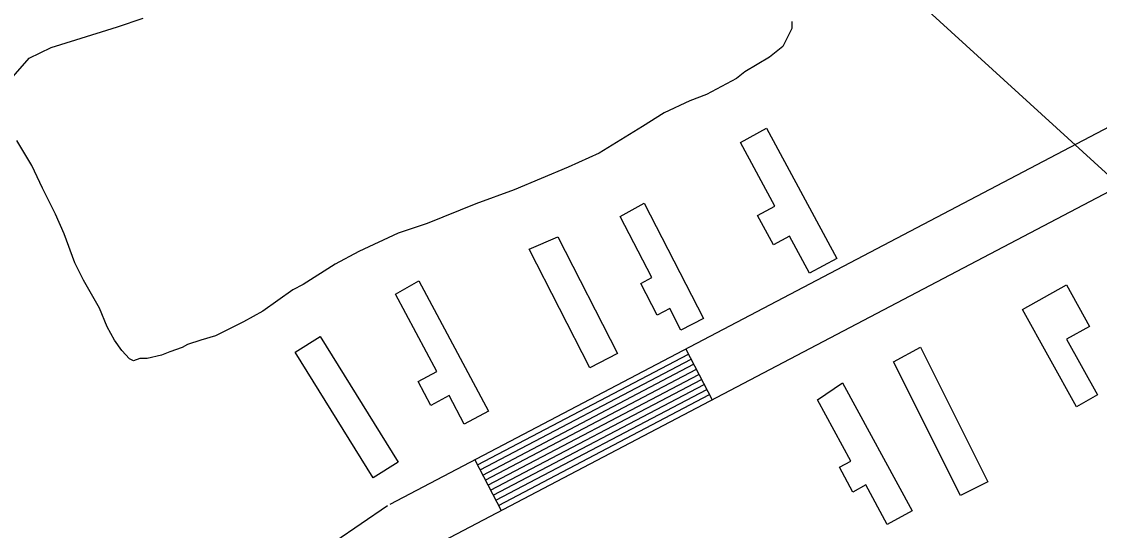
# Model space of a CAD drawing. Extents: x 3540316 to 3578335, y 553172 to 578787.
# Drawn here: x 3553485 to 3554051, y 569731 to 569997 of the extents above; entities that cross this region are included whole.
import ezdxf

# ---------------------------------------------------------------- set-up
doc = ezdxf.new("R2010")
doc.units = 0
for name, color, linetype in [('V-BLDG-OTLN', 7, 'Continuous'), ('V-ROAD-CNTR', 7, 'Continuous'), ('V-SITE-VEGE', 7, 'Continuous'), ('V-UTIL-LINE', 7, 'Continuous')]:
    doc.layers.add(name, color=color, linetype=linetype)

msp = doc.modelspace()

# ---------------------------------------------------------------- linework, layer by layer
at = {"layer": 'V-BLDG-OTLN'}
for points in [[(3553875.91, 569941.39), (3553912.83, 569873.12), (3553898.48, 569865.36), (3553887.99, 569884.77), (3553879.62, 569880.25), (3553871.25, 569895.73), (3553880.31, 569900.64), (3553862.33, 569933.87)], [(3553811.63, 569902.16), (3553842.9, 569841.72), (3553830.97, 569835.54), (3553825.12, 569846.85), (3553818.53, 569843.44), (3553809.93, 569860.08), (3553815.73, 569863.08), (3553799.13, 569895.1)], [(3553766.41, 569884.54), (3553797.7, 569823.3), (3553783.16, 569815.88), (3553751.42, 569878)], [(3553693.6, 569861.39), (3553730.12, 569793.11), (3553717.38, 569786.3), (3553709.37, 569801.27), (3553699.76, 569796.13), (3553693.12, 569808.56), (3553702.91, 569813.8), (3553681.22, 569854.35)], [(3554038.51, 569795.41), (3554010.13, 569846.4), (3554033.17, 569859.23), (3554045.27, 569837.49), (3554033.26, 569830.82), (3554049.46, 569801.72)], [(3553641.83, 569832.21), (3553682.67, 569766.37), (3553669.48, 569758.19), (3553628.63, 569824.04)], [(3553956.64, 569826.69), (3553992.01, 569756.03), (3553977.67, 569748.85), (3553942.53, 569819.02)], [(3553915.79, 569807.94), (3553952.3, 569740.85), (3553939.2, 569733.72), (3553927.97, 569754.36), (3553921.18, 569750.66), (3553914.11, 569763.66), (3553920.12, 569766.93), (3553902.65, 569799.07)]]:
    msp.add_lwpolyline(points, close=True, dxfattribs=at)
at = {"layer": 'V-ROAD-CNTR'}
for p, q in [((3553833.5, 569825.66), (3553847.44, 569799.1)), ((3553722.82, 569767.57), (3553736.76, 569741.01))]:
    msp.add_line(p, q, dxfattribs=at)
for points in [[(3553678.54, 569744.34), (3557084.25, 571531.78), (3557217.99, 571598.15)], [(3553692.49, 569717.77), (3557097.89, 571505.06), (3557202.35, 571556.9)], [(3553724.21, 569764.92), (3553834.89, 569823.01)], [(3553725.61, 569762.26), (3553836.29, 569820.35)], [(3553727, 569759.6), (3553837.68, 569817.69)], [(3553728.39, 569756.95), (3553839.08, 569815.04)], [(3553729.79, 569754.29), (3553840.47, 569812.38)], [(3553731.18, 569751.64), (3553841.86, 569809.73)], [(3553732.58, 569748.98), (3553843.26, 569807.07)], [(3553733.97, 569746.32), (3553844.65, 569804.41)], [(3553735.36, 569743.67), (3553846.05, 569801.76)], [(3553677.07, 569743.45), (3553649.42, 569724.62)]]:
    msp.add_lwpolyline(points, dxfattribs=at)
at = {"layer": 'V-SITE-VEGE'}
for points in [[(3553479.52, 569967.09), (3553489.19, 569978.15), (3553500.58, 569983.77), (3553513.63, 569987.78), (3553535.38, 569994.64), (3553548.96, 569999.2)], [(3553889.19, 569997.48), (3553889.25, 569993.66), (3553884.47, 569984.31), (3553877.45, 569978.75), (3553864.45, 569970.92), (3553860.13, 569967.58), (3553844.41, 569959.17), (3553835.72, 569955.77), (3553822.16, 569949.57), (3553810.8, 569942.31), (3553788.06, 569928.33), (3553771.78, 569921), (3553743.55, 569909.13), (3553723.46, 569901.75), (3553697.93, 569891.56), (3553682.72, 569886.43), (3553662.1, 569876.85), (3553649.64, 569870.12), (3553632.86, 569859.51), (3553627.44, 569856.7), (3553611.76, 569845.55), (3553601.46, 569839.95), (3553586.82, 569832.64), (3553579.21, 569830.35), (3553572.14, 569828.06), (3553569.44, 569826.39), (3553562.92, 569824.11), (3553558.57, 569822.41), (3553550.95, 569820.67), (3553547.13, 569820.61), (3553543.87, 569819.47), (3553541.67, 569820.53), (3553537.79, 569824.85), (3553533.89, 569830.25), (3553529.97, 569837.3), (3553526, 569847.07), (3553517.6, 569861.69), (3553513.11, 569870.91), (3553507.43, 569886.12), (3553502.92, 569896.43), (3553496.17, 569909.99), (3553490.54, 569921.92), (3553482.71, 569934.92)]]:
    msp.add_lwpolyline(points, dxfattribs=at)
at = {"layer": 'V-UTIL-LINE'}
msp.add_lwpolyline([(3553353.73, 570349.7), (3553784.65, 570104.45), (3553953.02, 570010.11), (3554075.38, 569898.39), (3554486.3, 569301.26), (3555248.36, 568198.96), (3555872.87, 567240.92), (3556318.7, 566591.09), (3556816.5, 565856.28)], dxfattribs=at)

doc.saveas('drawing.dxf')
